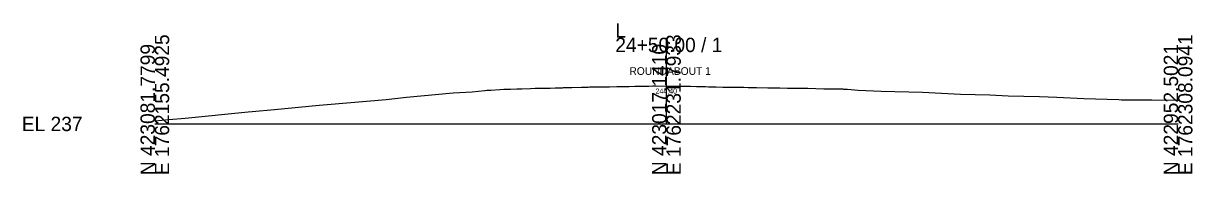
# Model space of a CAD drawing. Extents: x -26 to 3203, y -11010 to 4024.
# Drawn here: x -25.7 to 202.8, y -1509.7 to -1480.4 of the extents above; entities that cross this region are included whole.
import ezdxf

# ---------------------------------------------------------------- set-up
doc = ezdxf.new("R2010")
doc.units = 0
for name, color, linetype in [('Default', 7, 'Continuous'), ('Exist Cross Section Cell', 7, 'Continuous'), ('Exist XS Center Line Elevation Label', 7, 'Continuous'), ('Exist XS Ground Line', 7, 'Continuous'), ('Prop XS SE Text', 7, 'Continuous')]:
    doc.layers.add(name, color=color, linetype=linetype)

msp = doc.modelspace()

# ---------------------------------------------------------------- linework, layer by layer
at = {"layer": 'Exist Cross Section Cell'}
for p, q in [((100, -1500), (100, -1483.18)), ((0, -1500), (100, -1500)), ((100, -1500), (200, -1500))]:
    msp.add_line(p, q, dxfattribs=at)
at = {"layer": 'Exist XS Ground Line'}
msp.add_lwpolyline([(0, -1499.39), (2.75, -1499.14), (5.91, -1498.86), (18.22, -1497.67), (19.01, -1497.6), (23.39, -1497.17), (32.12, -1496.31), (33.69, -1496.18), (45.23, -1495.26), (49.17, -1494.75), (58.33, -1493.95), (62.01, -1493.71), (64.5, -1493.47), (64.57, -1493.46), (64.86, -1493.44), (65.44, -1493.41), (65.67, -1493.39), (67.46, -1493.28), (68.2, -1493.23), (68.25, -1493.23), (68.33, -1493.22), (69.52, -1493.19), (70.77, -1493.16), (71.72, -1493.13), (73.42, -1493.08), (74.33, -1493.05), (75.03, -1493.04), (77.24, -1492.99), (78.27, -1492.97), (79.71, -1492.93), (79.9, -1492.92), (81.11, -1492.88), (81.48, -1492.87), (83.4, -1492.83), (84.69, -1492.8), (84.96, -1492.79), (86.72, -1492.76), (88.02, -1492.74), (88.85, -1492.73), (90.28, -1492.7), (91.35, -1492.69), (92.71, -1492.67), (93.79, -1492.66), (94.62, -1492.64), (95.48, -1492.62), (96.56, -1492.6), (97.35, -1492.59), (97.96, -1492.59), (100.49, -1492.6), (101.32, -1492.61), (102.7, -1492.62), (104.32, -1492.64), (104.7, -1492.64), (105.87, -1492.67), (107.64, -1492.72), (108.22, -1492.73), (109.74, -1492.76), (111.03, -1492.8), (112.08, -1492.81), (113.32, -1492.82), (114.42, -1492.83), (115.14, -1492.84), (115.95, -1492.87), (117.61, -1492.91), (119.79, -1492.94), (120.39, -1492.95), (120.44, -1492.95), (120.71, -1492.95), (122.15, -1492.98), (123.66, -1493), (124.36, -1493.01), (124.77, -1493.01), (125.09, -1493.02), (127.47, -1493.05), (127.53, -1493.05), (127.54, -1493.05), (127.61, -1493.05), (130.79, -1493.12), (131.18, -1493.13), (131.77, -1493.13), (132.33, -1493.14), (133.96, -1493.17), (134.48, -1493.18), (134.58, -1493.19), (135.4, -1493.21), (137.45, -1493.4), (141.99, -1493.63), (150.07, -1493.82), (157.46, -1494.18), (163.18, -1494.33), (166.78, -1494.52), (172.93, -1494.68), (176.29, -1494.75), (181.57, -1495.01), (188.4, -1495.24), (188.97, -1495.27), (189.39, -1495.28), (194.89, -1495.33), (200, -1495.39)], dxfattribs=at)
msp.add_lwpolyline([(0, -1499.39), (2.75, -1499.14), (5.91, -1498.86), (18.22, -1497.67), (19.01, -1497.6), (23.39, -1497.17), (32.12, -1496.31), (33.69, -1496.18), (45.23, -1495.26), (49.17, -1494.75), (58.33, -1493.95), (62.01, -1493.71), (64.5, -1493.47), (64.57, -1493.46), (64.86, -1493.44), (65.44, -1493.41), (65.67, -1493.39), (67.46, -1493.28), (68.2, -1493.23), (68.25, -1493.23), (68.33, -1493.22), (69.52, -1493.19), (70.77, -1493.16), (71.72, -1493.13), (73.42, -1493.08), (74.33, -1493.05), (75.03, -1493.04), (77.24, -1492.99), (78.27, -1492.97), (79.71, -1492.93), (79.9, -1492.92), (81.11, -1492.88), (81.48, -1492.87), (83.4, -1492.83), (84.69, -1492.8), (84.96, -1492.79), (86.72, -1492.76), (88.02, -1492.74), (88.85, -1492.73), (90.28, -1492.7), (91.35, -1492.69), (92.71, -1492.67), (93.79, -1492.66), (94.62, -1492.64), (95.48, -1492.62), (96.56, -1492.6), (97.35, -1492.59), (97.96, -1492.59), (100.49, -1492.6), (101.32, -1492.61), (102.7, -1492.62), (104.32, -1492.64), (104.7, -1492.64), (105.87, -1492.67), (107.64, -1492.72), (108.22, -1492.73), (109.74, -1492.76), (111.03, -1492.8), (112.08, -1492.81), (113.32, -1492.82), (114.42, -1492.83), (115.14, -1492.84), (115.95, -1492.87), (117.61, -1492.91), (119.79, -1492.94), (120.39, -1492.95), (120.44, -1492.95), (120.71, -1492.95), (122.15, -1492.98), (123.66, -1493), (124.36, -1493.01), (124.77, -1493.01), (125.09, -1493.02), (127.47, -1493.05), (127.53, -1493.05), (127.54, -1493.05), (127.61, -1493.05), (130.79, -1493.12), (131.18, -1493.13), (131.77, -1493.13), (132.33, -1493.14), (133.96, -1493.17), (134.48, -1493.18), (134.58, -1493.19), (135.4, -1493.21), (137.45, -1493.4), (141.99, -1493.63), (150.07, -1493.82), (157.46, -1494.18), (163.18, -1494.33), (166.78, -1494.52), (172.93, -1494.68), (176.29, -1494.75), (181.57, -1495.01), (188.4, -1495.24), (188.97, -1495.27), (189.39, -1495.28), (194.89, -1495.33), (200, -1495.39)], dxfattribs=at)
msp.add_lwpolyline([(0, -1499.39), (2.75, -1499.14), (5.91, -1498.86), (18.22, -1497.67), (19.01, -1497.6), (23.39, -1497.17), (32.12, -1496.31), (33.69, -1496.18), (45.23, -1495.26), (49.17, -1494.75), (58.33, -1493.95), (62.01, -1493.71), (64.5, -1493.47), (64.57, -1493.46), (64.86, -1493.44), (65.44, -1493.41), (65.67, -1493.39), (67.46, -1493.28), (68.2, -1493.23), (68.25, -1493.23), (68.33, -1493.22), (69.52, -1493.19), (70.77, -1493.16), (71.72, -1493.13), (73.42, -1493.08), (74.33, -1493.05), (75.03, -1493.04), (77.24, -1492.99), (78.27, -1492.97), (79.71, -1492.93), (79.9, -1492.92), (81.11, -1492.88), (81.48, -1492.87), (83.4, -1492.83), (84.69, -1492.8), (84.96, -1492.79), (86.72, -1492.76), (88.02, -1492.74), (88.85, -1492.73), (90.28, -1492.7), (91.35, -1492.69), (92.71, -1492.67), (93.79, -1492.66), (94.62, -1492.64), (95.48, -1492.62), (96.56, -1492.6), (97.35, -1492.59), (97.96, -1492.59), (100.49, -1492.6), (101.32, -1492.61), (102.7, -1492.62), (104.32, -1492.64), (104.7, -1492.64), (105.87, -1492.67), (107.64, -1492.72), (108.22, -1492.73), (109.74, -1492.76), (111.03, -1492.8), (112.08, -1492.81), (113.32, -1492.82), (114.42, -1492.83), (115.14, -1492.84), (115.95, -1492.87), (117.61, -1492.91), (119.79, -1492.94), (120.39, -1492.95), (120.44, -1492.95), (120.71, -1492.95), (122.15, -1492.98), (123.66, -1493), (124.36, -1493.01), (124.77, -1493.01), (125.09, -1493.02), (127.47, -1493.05), (127.53, -1493.05), (127.54, -1493.05), (127.61, -1493.05), (130.79, -1493.12), (131.18, -1493.13), (131.77, -1493.13), (132.33, -1493.14), (133.96, -1493.17), (134.48, -1493.18), (134.58, -1493.19), (135.4, -1493.21), (137.45, -1493.4), (141.99, -1493.63), (150.07, -1493.82), (157.46, -1494.18), (163.18, -1494.33), (166.78, -1494.52), (172.93, -1494.68), (176.29, -1494.75), (181.57, -1495.01), (188.4, -1495.24), (188.97, -1495.27), (189.39, -1495.28), (194.89, -1495.33), (200, -1495.39)], dxfattribs=at)
msp.add_lwpolyline([(0, -1499.39), (2.75, -1499.14), (5.91, -1498.86), (18.22, -1497.67), (19.01, -1497.6), (23.39, -1497.17), (32.12, -1496.31), (33.69, -1496.18), (45.23, -1495.26), (49.17, -1494.75), (58.33, -1493.95), (62.01, -1493.71), (64.5, -1493.47), (64.57, -1493.46), (64.86, -1493.44), (65.44, -1493.41), (65.67, -1493.39), (67.46, -1493.28), (68.2, -1493.23), (68.25, -1493.23), (68.33, -1493.22), (69.52, -1493.19), (70.77, -1493.16), (71.72, -1493.13), (73.42, -1493.08), (74.33, -1493.05), (75.03, -1493.04), (77.24, -1492.99), (78.27, -1492.97), (79.71, -1492.93), (79.9, -1492.92), (81.11, -1492.88), (81.48, -1492.87), (83.4, -1492.83), (84.69, -1492.8), (84.96, -1492.79), (86.72, -1492.76), (88.02, -1492.74), (88.85, -1492.73), (90.28, -1492.7), (91.35, -1492.69), (92.71, -1492.67), (93.79, -1492.66), (94.62, -1492.64), (95.48, -1492.62), (96.56, -1492.6), (97.35, -1492.59), (97.96, -1492.59), (100.49, -1492.6), (101.32, -1492.61), (102.7, -1492.62), (104.32, -1492.64), (104.7, -1492.64), (105.87, -1492.67), (107.64, -1492.72), (108.22, -1492.73), (109.74, -1492.76), (111.03, -1492.8), (112.08, -1492.81), (113.32, -1492.82), (114.42, -1492.83), (115.14, -1492.84), (115.95, -1492.87), (117.61, -1492.91), (119.79, -1492.94), (120.39, -1492.95), (120.44, -1492.95), (120.71, -1492.95), (122.15, -1492.98), (123.66, -1493), (124.36, -1493.01), (124.77, -1493.01), (125.09, -1493.02), (127.47, -1493.05), (127.53, -1493.05), (127.54, -1493.05), (127.61, -1493.05), (130.79, -1493.12), (131.18, -1493.13), (131.77, -1493.13), (132.33, -1493.14), (133.96, -1493.17), (134.48, -1493.18), (134.58, -1493.19), (135.4, -1493.21), (137.45, -1493.4), (141.99, -1493.63), (150.07, -1493.82), (157.46, -1494.18), (163.18, -1494.33), (166.78, -1494.52), (172.93, -1494.68), (176.29, -1494.75), (181.57, -1495.01), (188.4, -1495.24), (188.97, -1495.27), (189.39, -1495.28), (194.89, -1495.33), (200, -1495.39)], dxfattribs=at)
msp.add_lwpolyline([(0, -1499.39), (2.75, -1499.14), (5.91, -1498.86), (18.22, -1497.67), (19.01, -1497.6), (23.39, -1497.17), (32.12, -1496.31), (33.69, -1496.18), (45.23, -1495.26), (49.17, -1494.75), (58.33, -1493.95), (62.01, -1493.71), (64.5, -1493.47), (64.57, -1493.46), (64.86, -1493.44), (65.44, -1493.41), (65.67, -1493.39), (67.46, -1493.28), (68.2, -1493.23), (68.25, -1493.23), (68.33, -1493.22), (69.52, -1493.19), (70.77, -1493.16), (71.72, -1493.13), (73.42, -1493.08), (74.33, -1493.05), (75.03, -1493.04), (77.24, -1492.99), (78.27, -1492.97), (79.71, -1492.93), (79.9, -1492.92), (81.11, -1492.88), (81.48, -1492.87), (83.4, -1492.83), (84.69, -1492.8), (84.96, -1492.79), (86.72, -1492.76), (88.02, -1492.74), (88.85, -1492.73), (90.28, -1492.7), (91.35, -1492.69), (92.71, -1492.67), (93.79, -1492.66), (94.62, -1492.64), (95.48, -1492.62), (96.56, -1492.6), (97.35, -1492.59), (97.96, -1492.59), (100.49, -1492.6), (101.32, -1492.61), (102.7, -1492.62), (104.32, -1492.64), (104.7, -1492.64), (105.87, -1492.67), (107.64, -1492.72), (108.22, -1492.73), (109.74, -1492.76), (111.03, -1492.8), (112.08, -1492.81), (113.32, -1492.82), (114.42, -1492.83), (115.14, -1492.84), (115.95, -1492.87), (117.61, -1492.91), (119.79, -1492.94), (120.39, -1492.95), (120.44, -1492.95), (120.71, -1492.95), (122.15, -1492.98), (123.66, -1493), (124.36, -1493.01), (124.77, -1493.01), (125.09, -1493.02), (127.47, -1493.05), (127.53, -1493.05), (127.54, -1493.05), (127.61, -1493.05), (130.79, -1493.12), (131.18, -1493.13), (131.77, -1493.13), (132.33, -1493.14), (133.96, -1493.17), (134.48, -1493.18), (134.58, -1493.19), (135.4, -1493.21), (137.45, -1493.4), (141.99, -1493.63), (150.07, -1493.82), (157.46, -1494.18), (163.18, -1494.33), (166.78, -1494.52), (172.93, -1494.68), (176.29, -1494.75), (181.57, -1495.01), (188.4, -1495.24), (188.97, -1495.27), (189.39, -1495.28), (194.89, -1495.33), (200, -1495.39)], dxfattribs=at)

# ---------------------------------------------------------------- texts
at = {"layer": 'Default'}
msp.add_text('-', height=0.0001, dxfattribs=at).set_placement((0, -1500))
at = {"layer": 'Exist Cross Section Cell'}
for s, p in [('L', (90, -1483.18)), ('24+50.00 / 1', (90, -1485.98)), ('EL 237', (-26, -1501.4))]:
    msp.add_text(s, height=2.8, dxfattribs=at).set_placement(p)
for s, p in [('E 1762155.4925', (2.8, -1510)), ('E 1762231.7933', (102.8, -1510)), ('E 1762308.0941', (202.8, -1510)), ('N 423081.7799', (0, -1510)), ('N 423017.1410', (100, -1510)), ('N 422952.5021', (200, -1510))]:
    msp.add_text(s, height=2.8, rotation=90, dxfattribs=at).set_placement(p)
at = {"layer": 'Exist XS Center Line Elevation Label'}
msp.add_text('244.40', height=1, dxfattribs=at).set_placement((97.85, -1494.1))
at = {"layer": 'Prop XS SE Text'}
msp.add_text('ROUNDABOUT 1', height=1.5, rotation=360, dxfattribs=at).set_placement((92.75, -1490.43))

doc.saveas('drawing.dxf')
